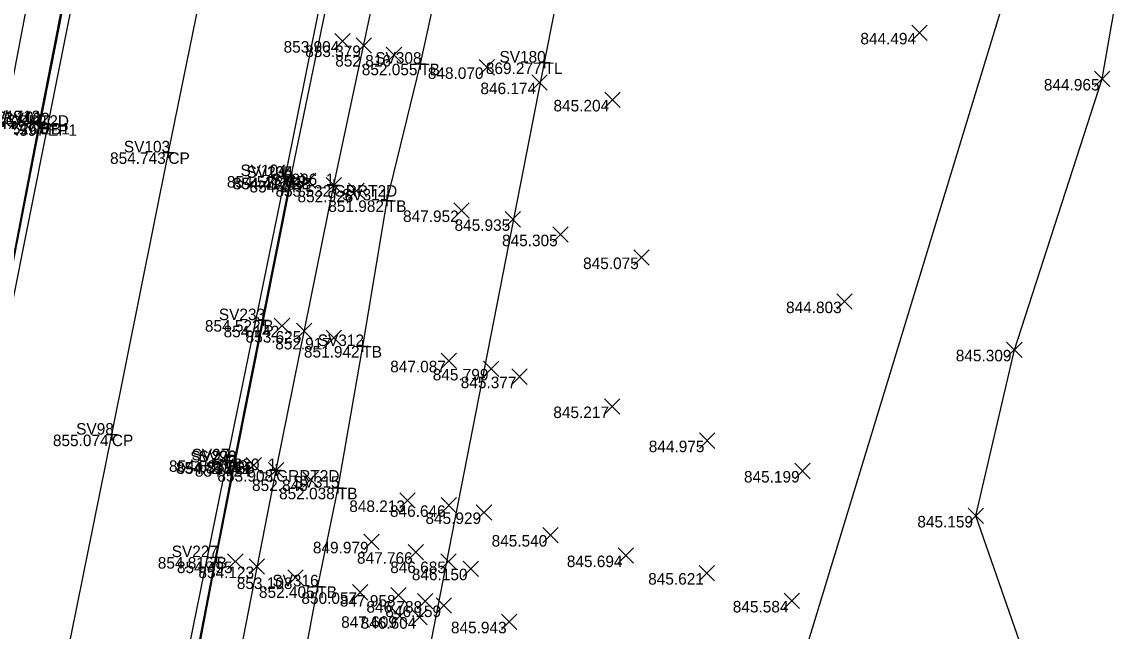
# Model space of a CAD drawing. Extents: x 2228183 to 2230895, y 679226 to 682223.
# Drawn here: x 2228314 to 2228408.5, y 680622.2 to 680675.1 of the extents above; entities that cross this region are included whole.
import ezdxf

# ---------------------------------------------------------------- set-up
doc = ezdxf.new("R2010")
doc.units = 0
for name, color, linetype in [('PV_X_COP', 7, 'Continuous'), ('PV_X_EOP', 7, 'Continuous'), ('PV_X_Shoulder_Aggregate', 7, 'Continuous'), ('RD_X_GR_Rt', 7, 'Continuous'), ('SC_Scratch1', 7, 'Continuous'), ('SV_P_Control_Cells_Set', 7, 'Continuous'), ('SV_X_Break_Lines', 7, 'Continuous'), ('SV_X_Random_Point', 7, 'Continuous'), ('SV_X_Shot_Marker', 7, 'Continuous'), ('SV_X_Terrain_Boundary', 7, 'Continuous'), ('SV_X_Text_Comment', 7, 'Continuous'), ('SV_X_Top_of_Bank', 7, 'Continuous'), ('UT_X_Telecom', 7, 'Continuous'), ('VG_X_Tree_Line_Rt', 7, 'Continuous')]:
    doc.layers.add(name, color=color, linetype=linetype)

msp = doc.modelspace()

# ---------------------------------------------------------------- linework, layer by layer
at = {"layer": 'PV_X_COP'}
msp.add_lwpolyline([(2228262.604, 680193.524), (2228262.146, 680218.328), (2228262.437, 680243.717), (2228263.104, 680268.902), (2228264.443, 680294.535), (2228266.222, 680319.78), (2228268.589, 680344.685), (2228271.405, 680369.17), (2228274.939, 680394.252), (2228278.914, 680418.584), (2228283.486, 680443.605), (2228288.154, 680467.93), (2228293.014, 680492.349), (2228297.716, 680516.963), (2228302.55, 680541.357), (2228307.231, 680565.55), (2228311.972, 680589.697), (2228316.792, 680614.507), (2228321.818, 680639.234), (2228326.722, 680663.726), (2228331.754, 680688.345)], dxfattribs=at)
at = {"layer": 'PV_X_EOP'}
for points in [[(2228252.395, 680193.158), (2228252.017, 680217.928), (2228252.166, 680243.969), (2228252.969, 680269.118), (2228254.41, 680295.326), (2228256.289, 680320.959), (2228258.609, 680345.957), (2228261.353, 680370.084), (2228265.081, 680396.038), (2228268.964, 680420.227), (2228273.571, 680445.935), (2228278.026, 680470.103), (2228282.912, 680494.405), (2228287.764, 680519.213), (2228292.491, 680542.983), (2228297.123, 680567.244), (2228301.725, 680591.365), (2228306.593, 680616.395), (2228311.35, 680641.501), (2228316.271, 680666.166), (2228321.17, 680690.642)], [(2228272.958, 680193.788), (2228272.514, 680218.749), (2228272.761, 680243.66), (2228273.456, 680268.53), (2228274.726, 680293.686), (2228276.435, 680318.586), (2228278.817, 680343.424), (2228281.861, 680368.095), (2228285.158, 680392.512), (2228289.018, 680417.009), (2228293.5, 680441.465), (2228298.055, 680466.05), (2228302.846, 680490.329), (2228307.636, 680514.848), (2228312.366, 680539.332), (2228317.173, 680563.701), (2228322.066, 680588.07), (2228326.883, 680612.686), (2228331.837, 680637.002), (2228336.903, 680661.667), (2228341.796, 680685.984)]]:
    msp.add_lwpolyline(points, dxfattribs=at)
at = {"layer": 'PV_X_Shoulder_Aggregate'}
for points in [[(2228251.688, 680193.163), (2228251.4, 680217.895), (2228251.524, 680243.996), (2228252.468, 680269.192), (2228253.879, 680295.388), (2228256.006, 680320.988), (2228258.289, 680346.01), (2228261.054, 680370.168), (2228264.719, 680396.078), (2228268.579, 680420.338), (2228273.034, 680446.093), (2228277.679, 680470.182), (2228282.388, 680494.533), (2228287.18, 680519.364), (2228291.91, 680543.114), (2228296.422, 680567.366), (2228298.906, 680579.954), (2228299.502, 680580.4), (2228300.213, 680585.238), (2228301.248, 680591.351), (2228306.286, 680616.474), (2228310.79, 680641.597), (2228315.628, 680666.277), (2228320.418, 680690.758)], [(2228273.386, 680193.772), (2228272.957, 680218.691), (2228273.264, 680243.644), (2228274.133, 680268.478), (2228275.472, 680293.621), (2228277.239, 680318.511), (2228279.649, 680343.317), (2228282.622, 680367.988), (2228285.854, 680392.371), (2228289.575, 680416.853), (2228293.89, 680441.38), (2228298.61, 680465.949), (2228303.2, 680490.238), (2228308.065, 680514.741), (2228313.026, 680539.169), (2228317.996, 680563.53), (2228322.869, 680587.896), (2228327.71, 680612.549), (2228332.443, 680636.855), (2228337.368, 680661.526), (2228342.398, 680685.817)]]:
    msp.add_lwpolyline(points, dxfattribs=at)
at = {"layer": 'RD_X_GR_Rt'}
for points in [[(2228290.359, 680391.22), (2228294.274, 680415.932), (2228298.414, 680440.801), (2228302.718, 680465.177), (2228307.188, 680489.321), (2228312.206, 680513.859), (2228316.706, 680538.587), (2228321.519, 680562.878), (2228326.574, 680587.113), (2228331.32, 680611.864), (2228336.079, 680636.156), (2228341.093, 680660.882), (2228346.244, 680685.06), (2228350.849, 680709.572), (2228355.751, 680733.95), (2228357.804, 680743.718), (2228360.585, 680755.706), (2228364.08, 680768.892), (2228368.125, 680781.145)], [(2228317.277, 680691.491), (2228312.595, 680666.948), (2228307.846, 680642.212), (2228302.988, 680616.983), (2228299.878, 680601.719), (2228297.761, 680591.905), (2228295.954, 680582.306), (2228293.417, 680567.926), (2228288.785, 680543.533), (2228284.091, 680519.921), (2228279.274, 680495.191), (2228277.122, 680484.488), (2228274.573, 680472.619), (2228272.345, 680459.942), (2228269.701, 680446.744), (2228267.226, 680435.025), (2228263.818, 680421.121), (2228260.268, 680409.699)]]:
    msp.add_lwpolyline(points, dxfattribs=at)
at = {"layer": 'SV_X_Break_Lines'}
for points in [[(2228320.273, 680690.8), (2228315.504, 680666.348), (2228310.738, 680641.634), (2228307.941, 680626.405), (2228307.393, 680623.472), (2228306.032, 680616.453), (2228303.053, 680601.155), (2228302.136, 680596.655), (2228301.06, 680591.437), (2228300.056, 680585.377), (2228299.678, 680583.167), (2228299.406, 680580.537), (2228298.77, 680580.019), (2228296.305, 680567.394), (2228291.772, 680543.248), (2228287.045, 680519.362), (2228285.465, 680511.012), (2228284.573, 680506.414), (2228282.283, 680494.649), (2228277.562, 680470.257), (2228272.956, 680446.158), (2228268.352, 680420.353), (2228266.832, 680410.603), (2228265.647, 680402.172)], [(2228318.056, 680563.531), (2228321.526, 680580.804), (2228322.934, 680587.943), (2228323.641, 680591.395), (2228326.787, 680607.417), (2228327.798, 680612.502), (2228328.969, 680618.417), (2228330.908, 680628.604), (2228332.526, 680636.825), (2228334.967, 680649.168), (2228337.431, 680661.516)]]:
    msp.add_lwpolyline(points, dxfattribs=at)
at = {"layer": 'SV_X_Random_Point'}
for p, q in [((2228391.259, 680673.43), (2228392.593, 680674.765)), ((2228391.259, 680674.765), (2228392.593, 680673.43)), ((2228341.181, 680672.717), (2228342.515, 680674.052)), ((2228341.181, 680674.052), (2228342.515, 680672.717)), ((2228343.022, 680672.332), (2228344.356, 680673.667)), ((2228343.022, 680673.667), (2228344.356, 680672.332)), ((2228345.645, 680671.507), (2228346.979, 680672.842)), ((2228345.645, 680672.842), (2228346.979, 680671.507)), ((2228353.696, 680670.437), (2228355.03, 680671.772)), ((2228353.696, 680671.772), (2228355.03, 680670.437)), ((2228407.137, 680669.429), (2228408.471, 680670.764)), ((2228407.137, 680670.764), (2228408.471, 680669.429)), ((2228358.268, 680669.11), (2228359.602, 680670.445)), ((2228358.268, 680670.445), (2228359.602, 680669.11)), ((2228364.611, 680667.611), (2228365.945, 680668.946)), ((2228364.611, 680668.946), (2228365.945, 680667.611)), ((2228313.346, 680665.805), (2228314.68, 680667.14)), ((2228313.346, 680667.14), (2228314.68, 680665.805)), ((2228338.196, 680660.582), (2228339.53, 680661.917)), ((2228338.196, 680661.917), (2228339.53, 680660.582)), ((2228340.426, 680660.215), (2228341.76, 680661.55)), ((2228340.426, 680661.55), (2228341.76, 680660.215)), ((2228342.374, 680659.729), (2228343.708, 680661.064)), ((2228342.374, 680661.064), (2228343.708, 680659.729)), ((2228351.502, 680658.016), (2228352.836, 680659.351)), ((2228351.502, 680659.351), (2228352.836, 680658.016)), ((2228355.972, 680657.25), (2228357.306, 680658.585)), ((2228355.972, 680658.585), (2228357.306, 680657.25)), ((2228360.094, 680655.92), (2228361.428, 680657.255)), ((2228360.094, 680657.255), (2228361.428, 680655.92)), ((2228367.131, 680653.93), (2228368.465, 680655.265)), ((2228367.131, 680655.265), (2228368.465, 680653.93)), ((2228384.745, 680650.109), (2228386.079, 680651.444)), ((2228384.745, 680651.444), (2228386.079, 680650.109)), ((2228335.921, 680648.016), (2228337.255, 680649.351)), ((2228335.921, 680649.351), (2228337.255, 680648.016)), ((2228337.833, 680647.556), (2228339.167, 680648.891)), ((2228337.833, 680648.891), (2228339.167, 680647.556)), ((2228340.427, 680646.96), (2228341.761, 680648.295)), ((2228340.427, 680648.295), (2228341.761, 680646.96)), ((2228399.504, 680645.927), (2228400.838, 680647.262)), ((2228399.504, 680647.262), (2228400.838, 680645.927)), ((2228350.411, 680644.972), (2228351.745, 680646.307)), ((2228350.411, 680646.307), (2228351.745, 680644.972)), ((2228354.091, 680644.273), (2228355.425, 680645.608)), ((2228354.091, 680645.608), (2228355.425, 680644.273)), ((2228356.534, 680643.597), (2228357.868, 680644.932)), ((2228356.534, 680644.932), (2228357.868, 680643.597)), ((2228364.573, 680641.003), (2228365.907, 680642.338)), ((2228364.573, 680642.338), (2228365.907, 680641.003)), ((2228372.832, 680638.043), (2228374.166, 680639.378)), ((2228372.832, 680639.378), (2228374.166, 680638.043)), ((2228333.482, 680635.919), (2228334.816, 680637.254)), ((2228333.482, 680637.254), (2228334.816, 680635.919)), ((2228335.412, 680635.489), (2228336.746, 680636.824)), ((2228335.412, 680636.824), (2228336.746, 680635.489)), ((2228381.114, 680635.41), (2228382.448, 680636.745)), ((2228381.114, 680636.745), (2228382.448, 680635.41)), ((2228338.388, 680634.673), (2228339.722, 680636.008)), ((2228338.388, 680636.008), (2228339.722, 680634.673)), ((2228346.824, 680632.853), (2228348.158, 680634.188)), ((2228346.824, 680634.188), (2228348.158, 680632.853)), ((2228350.398, 680632.432), (2228351.732, 680633.767)), ((2228350.398, 680633.767), (2228351.732, 680632.432)), ((2228353.457, 680631.815), (2228354.791, 680633.15)), ((2228353.457, 680633.15), (2228354.791, 680631.815)), ((2228396.166, 680631.508), (2228397.5, 680632.843)), ((2228396.166, 680632.843), (2228397.5, 680631.508)), ((2228359.233, 680629.85), (2228360.567, 680631.185)), ((2228359.233, 680631.185), (2228360.567, 680629.85)), ((2228343.688, 680629.264), (2228345.022, 680630.599)), ((2228343.688, 680630.599), (2228345.022, 680629.264)), ((2228347.534, 680628.362), (2228348.868, 680629.697)), ((2228347.534, 680629.697), (2228348.868, 680628.362)), ((2228365.772, 680628.07), (2228367.106, 680629.405)), ((2228365.772, 680629.405), (2228367.106, 680628.07)), ((2228331.868, 680627.55), (2228333.202, 680628.885)), ((2228331.868, 680628.885), (2228333.202, 680627.55)), ((2228333.728, 680627.115), (2228335.062, 680628.45)), ((2228333.728, 680628.45), (2228335.062, 680627.115)), ((2228350.386, 680627.553), (2228351.72, 680628.888)), ((2228350.386, 680628.888), (2228351.72, 680627.553)), ((2228352.307, 680626.932), (2228353.641, 680628.267)), ((2228352.307, 680628.267), (2228353.641, 680626.932)), ((2228337.095, 680626.169), (2228338.429, 680627.504)), ((2228337.095, 680627.504), (2228338.429, 680626.169)), ((2228372.796, 680626.548), (2228374.13, 680627.883)), ((2228372.796, 680627.883), (2228374.13, 680626.548)), ((2228342.7, 680624.879), (2228344.034, 680626.214)), ((2228342.7, 680626.214), (2228344.034, 680624.879)), ((2228346.043, 680624.647), (2228347.377, 680625.982)), ((2228346.043, 680625.982), (2228347.377, 680624.647)), ((2228348.351, 680624.115), (2228349.685, 680625.45)), ((2228348.351, 680625.45), (2228349.685, 680624.115)), ((2228380.182, 680624.135), (2228381.516, 680625.47)), ((2228380.182, 680625.47), (2228381.516, 680624.135)), ((2228349.981, 680623.735), (2228351.315, 680625.07)), ((2228349.981, 680625.07), (2228351.315, 680623.735)), ((2228346.141, 680622.803), (2228347.475, 680624.138)), ((2228346.141, 680624.138), (2228347.475, 680622.803)), ((2228347.871, 680622.724), (2228349.205, 680624.059)), ((2228347.871, 680624.059), (2228349.205, 680622.724)), ((2228355.652, 680622.327), (2228356.986, 680623.662)), ((2228355.652, 680623.662), (2228356.986, 680622.327))]:
    msp.add_line(p, q, dxfattribs=at)
at = {"layer": 'SV_X_Shot_Marker'}
for p, q in [((2228348.585, 680671.922), (2228348.585, 680670.922)), ((2228359.383, 680672.023), (2228359.383, 680671.023)), ((2228348.085, 680671.422), (2228349.085, 680671.422)), ((2228348.585, 680671.422), (2228348.585, 680671.422)), ((2228358.883, 680671.523), (2228359.883, 680671.523)), ((2228359.383, 680671.523), (2228359.383, 680671.523)), ((2228315.504, 680666.848), (2228315.504, 680665.848)), ((2228315.004, 680666.348), (2228316.004, 680666.348)), ((2228315.128, 680666.277), (2228316.128, 680666.277)), ((2228315.504, 680666.348), (2228315.504, 680666.348)), ((2228315.628, 680666.777), (2228315.628, 680665.777)), ((2228315.628, 680666.277), (2228315.628, 680666.277)), ((2228315.771, 680666.166), (2228316.771, 680666.166)), ((2228316.271, 680666.666), (2228316.271, 680665.666)), ((2228316.271, 680666.166), (2228316.271, 680666.166)), ((2228326.722, 680664.226), (2228326.722, 680663.226)), ((2228326.222, 680663.726), (2228327.222, 680663.726)), ((2228326.722, 680663.726), (2228326.722, 680663.726)), ((2228336.903, 680662.167), (2228336.903, 680661.167)), ((2228336.403, 680661.667), (2228337.403, 680661.667)), ((2228336.868, 680661.526), (2228337.868, 680661.526)), ((2228336.903, 680661.667), (2228336.903, 680661.667)), ((2228336.931, 680661.516), (2228337.931, 680661.516)), ((2228337.368, 680662.026), (2228337.368, 680661.026)), ((2228337.368, 680661.526), (2228337.368, 680661.526)), ((2228337.431, 680662.016), (2228337.431, 680661.016)), ((2228337.431, 680661.516), (2228337.431, 680661.516)), ((2228341.093, 680661.382), (2228341.093, 680660.382)), ((2228340.593, 680660.882), (2228341.593, 680660.882)), ((2228341.093, 680660.882), (2228341.093, 680660.882)), ((2228345.181, 680659.56), (2228346.181, 680659.56)), ((2228345.681, 680660.06), (2228345.681, 680659.06)), ((2228345.681, 680659.56), (2228345.681, 680659.56)), ((2228334.467, 680649.168), (2228335.467, 680649.168)), ((2228334.967, 680649.668), (2228334.967, 680648.668)), ((2228334.967, 680649.168), (2228334.967, 680649.168)), ((2228343.564, 680647.422), (2228343.564, 680646.422)), ((2228343.064, 680646.922), (2228344.064, 680646.922)), ((2228343.564, 680646.922), (2228343.564, 680646.922)), ((2228321.818, 680639.734), (2228321.818, 680638.734)), ((2228321.318, 680639.234), (2228322.318, 680639.234)), ((2228321.818, 680639.234), (2228321.818, 680639.234)), ((2228331.337, 680637.002), (2228332.337, 680637.002)), ((2228331.837, 680637.502), (2228331.837, 680636.502)), ((2228331.837, 680637.002), (2228331.837, 680637.002)), ((2228331.943, 680636.855), (2228332.943, 680636.855)), ((2228332.026, 680636.825), (2228333.026, 680636.825)), ((2228332.443, 680637.355), (2228332.443, 680636.355)), ((2228332.443, 680636.855), (2228332.443, 680636.855)), ((2228332.526, 680637.325), (2228332.526, 680636.325)), ((2228332.526, 680636.825), (2228332.526, 680636.825)), ((2228336.079, 680636.656), (2228336.079, 680635.656)), ((2228335.579, 680636.156), (2228336.579, 680636.156)), ((2228336.079, 680636.156), (2228336.079, 680636.156)), ((2228341.433, 680635.125), (2228341.433, 680634.125)), ((2228340.933, 680634.625), (2228341.933, 680634.625)), ((2228341.433, 680634.625), (2228341.433, 680634.625)), ((2228330.908, 680629.104), (2228330.908, 680628.104)), ((2228330.408, 680628.604), (2228331.408, 680628.604)), ((2228330.908, 680628.604), (2228330.908, 680628.604)), ((2228339.657, 680626.567), (2228339.657, 680625.567)), ((2228339.157, 680626.067), (2228340.157, 680626.067)), ((2228339.657, 680626.067), (2228339.657, 680626.067))]:
    msp.add_line(p, q, dxfattribs=at)
at = {"layer": 'SV_X_Terrain_Boundary'}
msp.add_lwpolyline([(2228401.764, 680617.991), (2228396.833, 680632.175), (2228400.171, 680646.594), (2228407.804, 680670.096), (2228412.285, 680695.718)], dxfattribs=at)
at = {"layer": 'SV_X_Top_of_Bank'}
msp.add_lwpolyline([(2228351.296, 680683.864), (2228348.585, 680671.422), (2228345.681, 680659.56), (2228343.564, 680646.922), (2228341.433, 680634.625), (2228339.657, 680626.067), (2228337.837, 680616.265), (2228336.717, 680610.616), (2228334.631, 680604.814), (2228334.097, 680599.023), (2228332.268, 680590.812), (2228331.694, 680589.223), (2228331.741, 680585.744), (2228330.895, 680582.337), (2228329.944, 680577.766), (2228328.503, 680570.479), (2228326.177, 680561.862), (2228324.56, 680553.967), (2228324.09, 680547.312), (2228322.098, 680537.165), (2228319.616, 680531.838), (2228317.404, 680525.616)], dxfattribs=at)
at = {"layer": 'UT_X_Telecom'}
msp.add_lwpolyline([(2228306.801, 680400.49), (2228337.511, 680559.672), (2228349.317, 680620.055), (2228359.383, 680671.523), (2228365.58, 680702.692), (2228381.421, 680781.425)], dxfattribs=at)
at = {"layer": 'VG_X_Tree_Line_Rt'}
msp.add_lwpolyline([(2228410.452, 680773.345), (2228402.142, 680728.483), (2228403.602, 680691.208), (2228374.606, 680596.133), (2228370.969, 680582.119), (2228367.614, 680567.008), (2228346.3, 680486.661), (2228340.655, 680455.186), (2228334.048, 680383.235)], dxfattribs=at)

# ---------------------------------------------------------------- texts
at = {"layer": 'SC_Scratch1'}
for s, p in [('844.494', (2228386.804, 680673.097)), ('853.904', (2228336.726, 680672.384)), ('853.379', (2228338.605, 680671.999)), ('852.816', (2228341.208, 680671.174)), ('852.055', (2228343.515, 680670.422)), ('848.070', (2228349.249, 680670.104)), ('869.277', (2228354.287, 680670.523)), ('846.174', (2228353.813, 680668.777)), ('844.965', (2228402.734, 680669.096)), ('845.204', (2228360.156, 680667.278)), ('854.247', (2228310.408, 680665.348)), ('854.526', (2228310.524, 680665.277)), ('854.597', (2228311.175, 680665.166)), ('854.743', (2228321.658, 680662.726)), ('854.526', (2228331.799, 680660.667)), ('854.472', (2228332.295, 680660.526)), ('854.417', (2228332.335, 680660.516)), ('854.147', (2228333.767, 680660.249)), ('853.532', (2228336.02, 680659.882)), ('853.532', (2228336.02, 680659.882)), ('852.926', (2228337.937, 680659.396)), ('851.982', (2228340.608, 680658.56)), ('847.952', (2228347.096, 680657.683)), ('845.935', (2228351.569, 680656.917)), ('845.305', (2228355.691, 680655.587)), ('845.075', (2228362.728, 680653.597)), ('844.803', (2228380.348, 680649.776)), ('854.522', (2228329.893, 680648.168)), ('854.142', (2228331.515, 680647.683)), ('853.625', (2228333.43, 680647.223)), ('852.917', (2228335.998, 680646.627)), ('851.942', (2228338.491, 680645.922)), ('845.309', (2228395.087, 680645.594)), ('847.087', (2228345.982, 680644.639)), ('845.799', (2228349.674, 680643.94)), ('845.377', (2228352.105, 680643.264)), ('845.217', (2228360.144, 680640.67)), ('855.074', (2228316.696, 680638.234)), ('844.975', (2228368.429, 680637.71)), ('854.893', (2228326.773, 680636.002)), ('854.833', (2228327.379, 680635.855)), ('854.718', (2228327.425, 680635.825)), ('854.424', (2228329.027, 680635.586)), ('853.908', (2228330.979, 680635.156)), ('853.908', (2228330.979, 680635.156)), ('845.199', (2228376.697, 680635.077)), ('852.845', (2228333.985, 680634.34)), ('852.038', (2228336.333, 680633.625)), ('848.213', (2228342.427, 680632.52)), ('846.646', (2228345.961, 680632.099)), ('845.929', (2228349.04, 680631.482)), ('845.159', (2228391.749, 680631.175)), ('845.540', (2228354.786, 680629.517)), ('849.979', (2228339.271, 680628.931)), ('847.766', (2228343.097, 680628.029)), ('854.816', (2228325.803, 680627.604)), ('854.495', (2228327.465, 680627.217)), ('846.685', (2228345.983, 680627.22)), ('845.694', (2228361.317, 680627.737)), ('854.123', (2228329.331, 680626.782)), ('846.150', (2228347.86, 680626.599)), ('845.621', (2228368.381, 680626.215)), ('853.108', (2228332.662, 680625.836)), ('852.405', (2228334.587, 680625.067)), ('850.057', (2228338.271, 680624.546)), ('847.958', (2228341.61, 680624.314)), ('846.788', (2228343.918, 680623.782)), ('846.159', (2228345.564, 680623.402)), ('845.584', (2228375.727, 680623.802)), ('847.609', (2228341.724, 680622.47)), ('846.604', (2228343.416, 680622.391)), ('845.943', (2228351.255, 680621.994))]:
    msp.add_text(s, height=1, dxfattribs=at).set_placement(p)
at = {"layer": 'SV_P_Control_Cells_Set'}
for s, p in [('SV180', (2228355.469, 680671.523)), ('SV308', (2228344.685, 680671.422)), ('SV1712', (2228310.833, 680666.348)), ('SV101', (2228311.746, 680666.277)), ('SV102', (2228312.398, 680666.166)), ('SV103', (2228322.858, 680663.726)), ('SV104', (2228332.981, 680661.667)), ('SV105', (2228333.498, 680661.526)), ('SV234', (2228333.509, 680661.516)), ('SV236_1', (2228335.628, 680660.882)), ('SV311', (2228341.799, 680659.56)), ('SV233', (2228331.103, 680649.168)), ('SV312', (2228339.691, 680646.922)), ('SV98', (2228318.716, 680639.234)), ('SV228', (2228328.625, 680636.825)), ('SV97', (2228328.739, 680637.002)), ('SV96', (2228329.337, 680636.855)), ('SV230_1', (2228330.614, 680636.156)), ('SV315', (2228337.563, 680634.625)), ('SV227', (2228327.012, 680628.604)), ('SV316', (2228335.753, 680626.067))]:
    msp.add_text(s, height=1, dxfattribs=at).set_placement(p)
at = {"layer": 'SV_X_Text_Comment'}
for s, p in [('TB', (2228348.585, 680670.422)), ('TL', (2228359.383, 680670.523)), ('GRRT2D', (2228312.595, 680665.948)), ('B', (2228315.504, 680665.348)), ('EB1', (2228315.628, 680665.277)), ('EP1', (2228316.271, 680665.166)), ('CP', (2228326.722, 680662.726)), ('EP', (2228336.903, 680660.667)), ('EB', (2228337.368, 680660.526)), ('B', (2228337.431, 680660.516)), ('GRRT2D', (2228341.093, 680659.882)), ('TB', (2228345.681, 680658.56)), ('B', (2228334.967, 680648.168)), ('TB', (2228343.564, 680645.922)), ('CP', (2228321.818, 680638.234)), ('EP', (2228331.837, 680636.002)), ('EB', (2228332.443, 680635.855)), ('B', (2228332.526, 680635.825)), ('GRRT2D', (2228336.079, 680635.156)), ('TB', (2228341.433, 680633.625)), ('B', (2228330.908, 680627.604)), ('TB', (2228339.657, 680625.067))]:
    msp.add_text(s, height=1, dxfattribs=at).set_placement(p)

doc.saveas('drawing.dxf')
